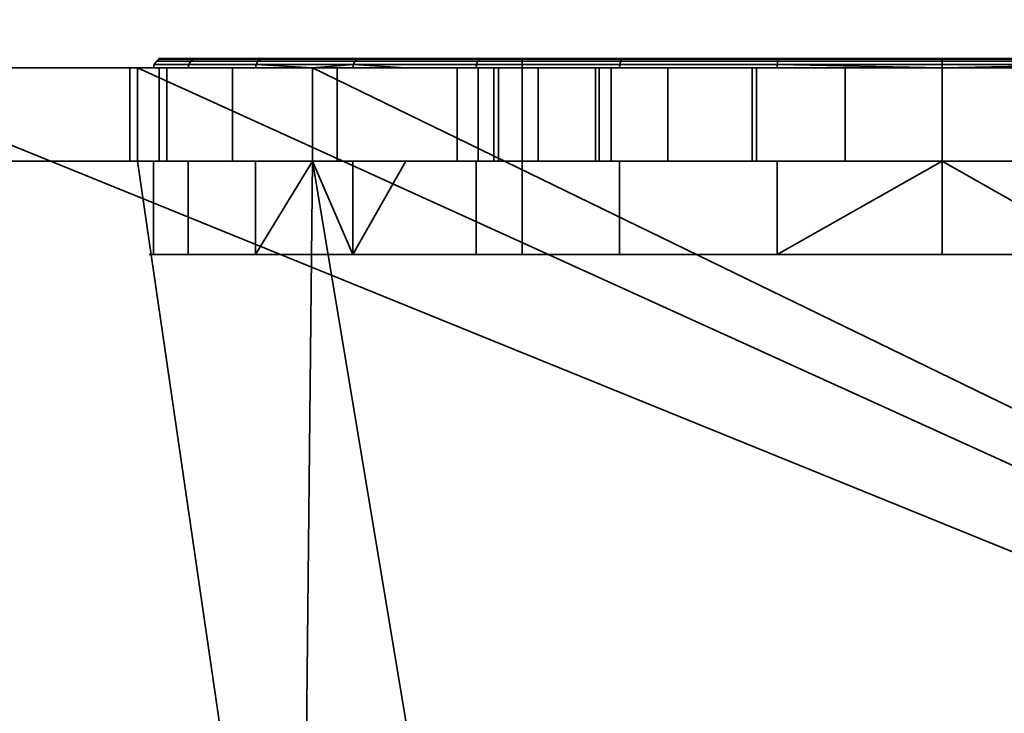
# Model space of a CAD drawing. Header units: millimetres. Extents: x -587 to 3688, y -115 to 120.
# Tile 396 of 656: x 1071.11 to 1081.67, y -30.92 to -23.48. Entities that reach past the tile are written whole.
import ezdxf

# ---------------------------------------------------------------- set-up
doc = ezdxf.new("R2010")
doc.units = ezdxf.units.MM
doc.layers.add('152', color=7, linetype='Continuous', true_color=0xffffff)

# ---------------------------------------------------------------- blocks, each defined once
blk = doc.blocks.new('UG_SURFACE_002')
at = {"layer": '152', "color": 252, "linetype": 'Continuous', "lineweight": 35}
for points in [[(2162.5, -40, 2198), (2162.5, 110, 2198), (837.5, 110, 2198), (837.5, -40, 2198)], [(987.5, -40, 2048), (987.5, 110, 2048), (2012.5, 110, 2048), (2012.5, -40, 2048)]]:
    blk.add_3dface(points, dxfattribs=at)
blk = doc.blocks.new('UG_SURFACE_047')
at = {"layer": '152', "color": 252, "linetype": 'Continuous', "lineweight": 35}
for points in [[(1073.639, -24, 1099.75), (1072.547, -24, 1103.112), (1072.554, -23.962, 1103.112), (1073.645, -23.962, 1099.754)], [(1072.547, -24, 1103.112), (1072.916, -24, 1106.627), (1072.923, -23.962, 1106.624), (1072.554, -23.962, 1103.112)], [(1073.645, -23.962, 1099.754), (1072.554, -23.962, 1103.112), (1072.576, -23.929, 1103.115), (1073.664, -23.929, 1099.765)], [(1072.554, -23.962, 1103.112), (1072.923, -23.962, 1106.624), (1072.944, -23.929, 1106.618), (1072.576, -23.929, 1103.115)], [(1073.664, -23.929, 1099.765), (1072.576, -23.929, 1103.115), (1072.608, -23.908, 1103.118), (1073.692, -23.908, 1099.781)], [(1072.576, -23.929, 1103.115), (1072.944, -23.929, 1106.618), (1072.975, -23.908, 1106.608), (1072.608, -23.908, 1103.118)], [(1073.692, -23.908, 1099.781), (1072.608, -23.908, 1103.118), (1072.646, -23.9, 1103.122), (1073.725, -23.9, 1099.8)], [(1072.608, -23.908, 1103.118), (1072.975, -23.908, 1106.608), (1073.011, -23.9, 1106.596), (1072.646, -23.9, 1103.122)], [(1076.5, -23.9, 1099.5), (1073.725, -23.9, 1099.8), (1072.646, -23.9, 1103.122), (1073.011, -23.9, 1106.596)], [(1074.689, -23.962, 1109.683), (1072.923, -23.962, 1106.624), (1072.916, -24, 1106.627), (1074.25, -24, 1108.937)], [(1072.923, -23.962, 1106.624), (1074.689, -23.962, 1109.683), (1074.705, -23.929, 1109.668), (1072.944, -23.929, 1106.618)], [(1072.944, -23.929, 1106.618), (1074.705, -23.929, 1109.668), (1074.729, -23.908, 1109.646), (1072.975, -23.908, 1106.608)], [(1072.975, -23.908, 1106.608), (1074.729, -23.908, 1109.646), (1074.758, -23.9, 1109.621), (1073.011, -23.9, 1106.596)], [(1073.011, -23.9, 1106.596), (1074.758, -23.9, 1109.621), (1076.5, -23.9, 1108.5), (1076.5, -23.9, 1099.5)], [(1074.25, -24, 1099.071), (1073.639, -24, 1099.75), (1073.645, -23.962, 1099.754)], [(1076.008, -23.962, 1097.129), (1073.645, -23.962, 1099.754), (1073.664, -23.929, 1099.765), (1076.021, -23.929, 1097.147)], [(1073.645, -23.962, 1099.754), (1076.008, -23.962, 1097.129), (1076.004, -24, 1097.123), (1074.25, -24, 1099.071)], [(1076.021, -23.929, 1097.147), (1073.664, -23.929, 1099.765), (1073.692, -23.908, 1099.781), (1076.04, -23.908, 1097.173)], [(1076.04, -23.908, 1097.173), (1073.692, -23.908, 1099.781), (1073.725, -23.9, 1099.8), (1076.063, -23.9, 1097.204)], [(1076.5, -23.9, 1099.5), (1076.063, -23.9, 1097.204), (1073.725, -23.9, 1099.8)], [(1074.25, -24, 1108.937), (1074.683, -24, 1109.688), (1074.689, -23.962, 1109.683)], [(1074.689, -23.962, 1109.683), (1074.683, -24, 1109.688), (1075.251, -24, 1110.1)], [(1074.689, -23.962, 1109.683), (1077.546, -23.962, 1111.758), (1077.555, -23.929, 1111.738), (1074.705, -23.929, 1109.668)], [(1075.251, -24, 1110.1), (1077.543, -24, 1111.765), (1077.546, -23.962, 1111.758), (1074.689, -23.962, 1109.683)], [(1074.705, -23.929, 1109.668), (1077.555, -23.929, 1111.738), (1077.568, -23.908, 1111.709), (1074.729, -23.908, 1109.646)], [(1074.729, -23.908, 1109.646), (1077.568, -23.908, 1111.709), (1077.583, -23.9, 1111.674), (1074.758, -23.9, 1109.621)], [(1076.5, -23.9, 1108.5), (1074.758, -23.9, 1109.621), (1077.583, -23.9, 1111.674), (1081, -23.9, 1112.4)], [(1079.233, -24, 1095.686), (1076.004, -24, 1097.123), (1076.008, -23.962, 1097.129), (1079.234, -23.962, 1095.693)], [(1079.234, -23.962, 1095.693), (1076.008, -23.962, 1097.129), (1076.021, -23.929, 1097.147), (1079.239, -23.929, 1095.714)], [(1079.239, -23.929, 1095.714), (1076.021, -23.929, 1097.147), (1076.04, -23.908, 1097.173), (1079.246, -23.908, 1095.746)], [(1079.246, -23.908, 1095.746), (1076.04, -23.908, 1097.173), (1076.063, -23.9, 1097.204), (1079.254, -23.9, 1095.784)], [(1082.747, -23.9, 1095.784), (1079.254, -23.9, 1095.784), (1076.063, -23.9, 1097.204), (1076.5, -23.9, 1099.5)], [(1076.5, -23.9, 1099.5), (1085.5, -23.9, 1099.5), (1085.937, -23.9, 1097.204), (1082.747, -23.9, 1095.784)], [(1085.5, -23.9, 1108.5), (1076.5, -23.9, 1108.5), (1081, -23.9, 1112.4), (1084.417, -23.9, 1111.674)], [(1076.5, -26, 1099.5), (1085.5, -26, 1099.5), (1085.5, -23.9, 1099.5), (1076.5, -23.9, 1099.5)], [(1076.5, -26, 1108.5), (1076.5, -26, 1099.5), (1076.5, -23.9, 1099.5), (1076.5, -23.9, 1108.5)], [(1085.5, -26, 1108.5), (1076.5, -26, 1108.5), (1076.5, -23.9, 1108.5), (1085.5, -23.9, 1108.5)], [(1077.543, -24, 1111.765), (1081, -24, 1112.5), (1081, -23.962, 1112.492), (1077.546, -23.962, 1111.758)], [(1077.546, -23.962, 1111.758), (1081, -23.962, 1112.492), (1081, -23.929, 1112.471), (1077.555, -23.929, 1111.738)], [(1077.555, -23.929, 1111.738), (1081, -23.929, 1112.471), (1081, -23.908, 1112.438), (1077.568, -23.908, 1111.709)], [(1077.568, -23.908, 1111.709), (1081, -23.908, 1112.438), (1081, -23.9, 1112.4), (1077.583, -23.9, 1111.674)], [(1081, -24, 1095.5), (1079.233, -24, 1095.686), (1079.234, -23.962, 1095.693)], [(1082.766, -23.962, 1095.693), (1079.234, -23.962, 1095.693), (1079.239, -23.929, 1095.714), (1082.761, -23.929, 1095.714)], [(1081, -24, 1095.5), (1079.234, -23.962, 1095.693), (1082.766, -23.962, 1095.693)], [(1082.761, -23.929, 1095.714), (1079.239, -23.929, 1095.714), (1079.246, -23.908, 1095.746), (1082.754, -23.908, 1095.746)], [(1082.754, -23.908, 1095.746), (1079.246, -23.908, 1095.746), (1079.254, -23.9, 1095.784), (1082.747, -23.9, 1095.784)], [(1081, -23.908, 1112.438), (1084.432, -23.908, 1111.709), (1084.417, -23.9, 1111.674), (1081, -23.9, 1112.4)], [(1081, -23.929, 1112.471), (1084.445, -23.929, 1111.738), (1084.432, -23.908, 1111.709), (1081, -23.908, 1112.438)], [(1081, -23.962, 1112.492), (1084.454, -23.962, 1111.758), (1084.445, -23.929, 1111.738), (1081, -23.929, 1112.471)], [(1082.766, -23.962, 1095.693), (1082.767, -24, 1095.686), (1081, -24, 1095.5)], [(1081, -24, 1112.5), (1084.457, -24, 1111.765), (1084.454, -23.962, 1111.758), (1081, -23.962, 1112.492)], [(1068.975, -24, 1167.5), (1019, -24, 1167.5), (1019, -37, 1167.5), (1101, -37, 1167.5)], [(1101, -37, 1002.5), (1019, -37, 1002.5), (1019, -24, 1002.5), (1068.975, -24, 1002.5)], [(1101, -37, 1167.5), (1072.375, -24, 1167.5), (1068.975, -24, 1167.5)], [(1101, -37, 1002.5), (1068.975, -24, 1002.5), (1072.375, -24, 1002.5)], [(1068.975, -24, 1033.975), (1072.293, -24, 1031.132), (1072.375, -24, 1030.875)], [(1068.975, -24, 1033.975), (1072.375, -24, 1033.975), (1072.375, -24, 1031.877), (1072.293, -24, 1031.132)], [(1072.375, -24, 1030.875), (1072.375, -24, 1013.575), (1068.975, -24, 1013.575), (1068.975, -24, 1033.975)], [(1068.975, -24, 1002.5), (1068.975, -24, 1013.575), (1072.375, -24, 1013.575), (1072.375, -24, 1002.5)], [(1068.975, -24, 1033.975), (1068.975, -24, 1058.875), (1072.375, -24, 1058.875), (1072.375, -24, 1033.975)], [(1068.975, -24, 1058.875), (1068.975, -24, 1091.25), (1072.375, -24, 1091.25), (1072.375, -24, 1058.875)], [(1068.975, -24, 1091.25), (1068.975, -24, 1110.1), (1072.375, -24, 1110.1), (1072.375, -24, 1091.25)], [(1068.975, -24, 1110.1), (1068.975, -24, 1128.75), (1072.375, -24, 1128.75), (1072.375, -24, 1110.1)], [(1068.975, -24, 1128.75), (1068.975, -24, 1167.5), (1072.375, -24, 1167.5), (1072.375, -24, 1128.75)], [(1072.375, -24, 1030.875), (1072.293, -24, 1031.132), (1072.293, -25, 1031.132), (1072.375, -25, 1030.875)], [(1072.375, -25, 1031.877), (1072.293, -25, 1031.132), (1072.293, -24, 1031.132), (1072.375, -24, 1031.877)], [(1101, -37, 1167.5), (1074.25, -24, 1167.5), (1072.375, -24, 1167.5)], [(1101, -37, 1002.5), (1072.375, -24, 1002.5), (1074.25, -24, 1002.5)], [(1072.375, -24, 1110.1), (1072.916, -24, 1106.627), (1072.547, -24, 1103.112)], [(1072.547, -24, 1103.112), (1072.375, -24, 1091.25), (1072.375, -24, 1110.1)], [(1072.375, -24, 1110.1), (1074.25, -24, 1110.1), (1074.25, -24, 1108.937), (1072.916, -24, 1106.627)], [(1072.547, -24, 1103.112), (1073.639, -24, 1099.75), (1072.375, -24, 1091.25)], [(1072.375, -24, 1058.875), (1074.25, -24, 1058.875), (1074.25, -24, 1037.42), (1072.689, -24, 1034.737)], [(1072.375, -24, 1013.575), (1072.375, -24, 1030.875), (1073.393, -24, 1027.676)], [(1073.393, -24, 1027.676), (1074.25, -24, 1026.71), (1074.25, -24, 1013.575), (1072.375, -24, 1013.575)], [(1072.375, -24, 1031.877), (1072.375, -24, 1033.975), (1072.605, -24, 1033.975)], [(1072.689, -24, 1034.737), (1072.605, -24, 1033.975), (1072.375, -24, 1033.975), (1072.375, -24, 1058.875)], [(1073.639, -24, 1099.75), (1074.25, -24, 1099.071), (1074.25, -24, 1091.25), (1072.375, -24, 1091.25)], [(1072.375, -24, 1002.5), (1072.375, -24, 1013.575), (1074.25, -24, 1013.575), (1074.25, -24, 1002.5)], [(1072.375, -24, 1058.875), (1072.375, -24, 1091.25), (1074.25, -24, 1091.25), (1074.25, -24, 1058.875)], [(1072.375, -24, 1110.1), (1072.375, -24, 1128.75), (1074.25, -24, 1128.75), (1074.25, -24, 1110.1)], [(1072.375, -24, 1128.75), (1072.375, -24, 1167.5), (1074.25, -24, 1167.5), (1074.25, -24, 1128.75)], [(1072.375, -24, 1031.877), (1072.605, -24, 1033.975), (1072.605, -25, 1033.975), (1072.375, -25, 1031.877)], [(1072.375, -25, 1030.875), (1073.393, -25, 1027.676), (1073.393, -24, 1027.676), (1072.375, -24, 1030.875)], [(1072.605, -24, 1033.975), (1072.689, -24, 1034.737), (1072.689, -25, 1034.737), (1072.605, -25, 1033.975)], [(1074.25, -25, 1037.42), (1072.689, -25, 1034.737), (1072.689, -24, 1034.737), (1074.25, -24, 1037.42)], [(1074.25, -24, 1026.71), (1073.393, -24, 1027.676), (1073.393, -25, 1027.676), (1074.25, -25, 1026.71)], [(1101, -37, 1167.5), (1087.75, -24, 1167.5), (1074.25, -24, 1167.5)], [(1101, -37, 1002.5), (1074.25, -24, 1002.5), (1087.75, -24, 1002.5)], [(1074.25, -24, 1128.75), (1078.966, -24, 1145.432), (1081, -24, 1145)], [(1074.25, -24, 1128.75), (1074.25, -24, 1167.5), (1076.027, -24, 1150.523)], [(1074.25, -24, 1167.5), (1079.96, -24, 1154.891), (1078.061, -24, 1154.045)], [(1074.25, -24, 1128.75), (1077.284, -24, 1146.654), (1078.966, -24, 1145.432)], [(1076.027, -24, 1150.523), (1076.245, -24, 1148.455), (1074.25, -24, 1128.75)], [(1078.061, -24, 1154.045), (1076.67, -24, 1152.5), (1074.25, -24, 1167.5)], [(1081, -24, 1145), (1083.034, -24, 1145.432), (1087.75, -24, 1128.75), (1074.25, -24, 1128.75)], [(1076.67, -24, 1152.5), (1076.027, -24, 1150.523), (1074.25, -24, 1167.5)], [(1074.25, -24, 1167.5), (1087.75, -24, 1167.5), (1082.04, -24, 1154.891), (1079.96, -24, 1154.891)], [(1076.245, -24, 1148.455), (1077.284, -24, 1146.654), (1074.25, -24, 1128.75)], [(1074.25, -24, 1058.875), (1078.966, -24, 1077.432), (1081, -24, 1077)], [(1074.25, -24, 1091.25), (1079.96, -24, 1086.891), (1078.061, -24, 1086.045)], [(1074.25, -24, 1058.875), (1077.284, -24, 1078.654), (1078.966, -24, 1077.432)], [(1074.25, -24, 1058.875), (1074.25, -24, 1091.25), (1076.027, -24, 1082.523), (1076.245, -24, 1080.455)], [(1078.061, -24, 1086.045), (1076.67, -24, 1084.5), (1074.25, -24, 1091.25)], [(1081, -24, 1077), (1083.034, -24, 1077.432), (1087.75, -24, 1058.875), (1074.25, -24, 1058.875)], [(1076.67, -24, 1084.5), (1076.027, -24, 1082.523), (1074.25, -24, 1091.25)], [(1074.25, -24, 1091.25), (1087.75, -24, 1091.25), (1082.04, -24, 1086.891), (1079.96, -24, 1086.891)], [(1076.245, -24, 1080.455), (1077.284, -24, 1078.654), (1074.25, -24, 1058.875)], [(1074.25, -24, 1128.75), (1087.75, -24, 1128.75), (1081, -24, 1112.5), (1077.543, -24, 1111.765)], [(1074.25, -24, 1110.1), (1075.251, -24, 1110.1), (1074.683, -24, 1109.688)], [(1074.25, -24, 1091.25), (1079.233, -24, 1095.686), (1081, -24, 1095.5)], [(1081, -24, 1095.5), (1082.767, -24, 1095.686), (1087.75, -24, 1091.25), (1074.25, -24, 1091.25)], [(1074.25, -24, 1091.25), (1076.004, -24, 1097.123), (1079.233, -24, 1095.686)], [(1074.25, -24, 1091.25), (1074.25, -24, 1099.071), (1076.004, -24, 1097.123)], [(1074.25, -24, 1058.875), (1077.452, -24, 1039.998), (1074.513, -24, 1037.872)], [(1074.25, -24, 1058.875), (1081, -24, 1040.75), (1077.452, -24, 1039.998)], [(1084.548, -24, 1039.998), (1081, -24, 1040.75), (1074.25, -24, 1058.875), (1087.75, -24, 1058.875)], [(1074.25, -24, 1013.575), (1075.8, -24, 1013.575), (1075.8, -24, 1012.55)], [(1074.25, -24, 1002.5), (1077.323, -24, 1008.873), (1079.01, -24, 1007.746)], [(1075.8, -24, 1012.55), (1076.196, -24, 1010.56), (1074.25, -24, 1002.5), (1074.25, -24, 1013.575)], [(1076.196, -24, 1010.56), (1077.323, -24, 1008.873), (1074.25, -24, 1002.5)], [(1079.01, -24, 1007.746), (1081, -24, 1007.35), (1087.75, -24, 1002.5), (1074.25, -24, 1002.5)], [(1075.8, -24, 1013.575), (1074.25, -24, 1013.575), (1074.25, -24, 1026.71), (1075.8, -24, 1024.963)], [(1074.513, -24, 1037.872), (1074.25, -24, 1037.42), (1074.25, -24, 1058.875)], [(1074.683, -24, 1109.688), (1074.25, -24, 1108.937), (1074.25, -24, 1110.1)], [(1077.543, -24, 1111.765), (1075.251, -24, 1110.1), (1074.25, -24, 1110.1), (1074.25, -24, 1128.75)], [(1074.25, -24, 1037.42), (1074.513, -24, 1037.872), (1074.513, -25, 1037.872), (1074.25, -25, 1037.42)], [(1074.25, -25, 1026.71), (1075.8, -25, 1024.963), (1075.8, -24, 1024.963), (1074.25, -24, 1026.71)], [(1077.452, -24, 1039.998), (1077.452, -25, 1039.998), (1074.513, -25, 1037.872), (1074.513, -24, 1037.872)], [(1075.8, -24, 1013.575), (1075.8, -24, 1024.963), (1075.8, -25, 1024.963), (1075.8, -25, 1013.575)], [(1075.8, -25, 1013.575), (1075.8, -25, 1012.55), (1075.8, -24, 1012.55), (1075.8, -24, 1013.575)], [(1075.8, -24, 1012.55), (1075.8, -25, 1012.55), (1076.196, -25, 1010.56), (1076.196, -24, 1010.56)], [(1076.027, -24, 1150.523), (1076.027, -25, 1150.523), (1076.245, -25, 1148.455), (1076.245, -24, 1148.455)], [(1076.67, -24, 1152.5), (1076.67, -25, 1152.5), (1076.027, -25, 1150.523), (1076.027, -24, 1150.523)], [(1076.027, -24, 1082.523), (1076.027, -25, 1082.523), (1076.245, -25, 1080.455), (1076.245, -24, 1080.455)], [(1076.67, -24, 1084.5), (1076.67, -25, 1084.5), (1076.027, -25, 1082.523), (1076.027, -24, 1082.523)], [(1076.196, -24, 1010.56), (1076.196, -25, 1010.56), (1077.323, -25, 1008.873), (1077.323, -24, 1008.873)], [(1076.245, -24, 1148.455), (1076.245, -25, 1148.455), (1077.284, -25, 1146.654), (1077.284, -24, 1146.654)], [(1076.245, -24, 1080.455), (1076.245, -25, 1080.455), (1077.284, -25, 1078.654), (1077.284, -24, 1078.654)], [(1078.061, -24, 1154.045), (1078.061, -25, 1154.045), (1076.67, -25, 1152.5), (1076.67, -24, 1152.5)], [(1078.061, -24, 1086.045), (1078.061, -25, 1086.045), (1076.67, -25, 1084.5), (1076.67, -24, 1084.5)], [(1077.284, -24, 1146.654), (1077.284, -25, 1146.654), (1078.966, -25, 1145.432), (1078.966, -24, 1145.432)], [(1077.284, -24, 1078.654), (1077.284, -25, 1078.654), (1078.966, -25, 1077.432), (1078.966, -24, 1077.432)], [(1077.323, -24, 1008.873), (1077.323, -25, 1008.873), (1079.01, -25, 1007.746), (1079.01, -24, 1007.746)], [(1081, -24, 1040.75), (1081, -25, 1040.75), (1077.452, -25, 1039.998), (1077.452, -24, 1039.998)], [(1079.96, -24, 1154.891), (1079.96, -25, 1154.891), (1078.061, -25, 1154.045), (1078.061, -24, 1154.045)], [(1079.96, -24, 1086.891), (1079.96, -25, 1086.891), (1078.061, -25, 1086.045), (1078.061, -24, 1086.045)], [(1078.966, -24, 1145.432), (1078.966, -25, 1145.432), (1081, -25, 1145), (1081, -24, 1145)], [(1078.966, -24, 1077.432), (1078.966, -25, 1077.432), (1081, -25, 1077), (1081, -24, 1077)], [(1079.01, -24, 1007.746), (1079.01, -25, 1007.746), (1081, -25, 1007.35), (1081, -24, 1007.35)], [(1082.04, -24, 1154.891), (1082.04, -25, 1154.891), (1079.96, -25, 1154.891), (1079.96, -24, 1154.891)], [(1082.04, -24, 1086.891), (1082.04, -25, 1086.891), (1079.96, -25, 1086.891), (1079.96, -24, 1086.891)], [(1084.457, -24, 1111.765), (1081, -24, 1112.5), (1087.75, -24, 1128.75)], [(1087.75, -24, 1002.5), (1081, -24, 1007.35), (1082.99, -24, 1007.746)], [(1084.548, -24, 1039.998), (1084.548, -25, 1039.998), (1081, -25, 1040.75), (1081, -24, 1040.75)], [(1081, -24, 1007.35), (1081, -25, 1007.35), (1082.99, -25, 1007.746), (1082.99, -24, 1007.746)], [(1081, -24, 1145), (1081, -25, 1145), (1083.034, -25, 1145.432), (1083.034, -24, 1145.432)], [(1081, -24, 1077), (1081, -25, 1077), (1083.034, -25, 1077.432), (1083.034, -24, 1077.432)], [(1068.975, -37, 1003.5), (1074.125, -37, 1003.5), (1072.375, -25, 1003.5), (1068.975, -25, 1003.5)], [(1074.125, -37, 1166.5), (1068.975, -37, 1166.5), (1068.975, -25, 1166.5), (1072.375, -25, 1166.5)], [(1068.975, -25, 1033.975), (1068.975, -25, 1013.575), (1072.375, -25, 1013.575), (1072.375, -25, 1030.875)], [(1072.375, -25, 1030.875), (1072.293, -25, 1031.132), (1068.975, -25, 1033.975)], [(1072.293, -25, 1031.132), (1072.375, -25, 1031.877), (1072.375, -25, 1033.975), (1068.975, -25, 1033.975)], [(1072.375, -25, 1003.5), (1072.375, -25, 1013.575), (1068.975, -25, 1013.575), (1068.975, -25, 1003.5)], [(1072.375, -25, 1033.975), (1072.375, -25, 1058.875), (1068.975, -25, 1058.875), (1068.975, -25, 1033.975)], [(1072.375, -25, 1058.875), (1072.375, -25, 1091.25), (1068.975, -25, 1091.25), (1068.975, -25, 1058.875)], [(1072.375, -25, 1091.25), (1072.375, -25, 1110.1), (1068.975, -25, 1110.1), (1068.975, -25, 1091.25)], [(1072.375, -25, 1110.1), (1072.375, -25, 1128.75), (1068.975, -25, 1128.75), (1068.975, -25, 1110.1)], [(1072.375, -25, 1128.75), (1072.375, -25, 1166.5), (1068.975, -25, 1166.5), (1068.975, -25, 1128.75)], [(1074.125, -37, 1003.5), (1074.25, -25, 1003.5), (1072.375, -25, 1003.5)], [(1072.375, -25, 1166.5), (1074.25, -25, 1166.5), (1074.125, -37, 1166.5)], [(1072.375, -25, 1110.1), (1072.375, -25, 1091.25), (1072.547, -25, 1103.112)], [(1072.375, -25, 1091.25), (1073.639, -25, 1099.75), (1072.547, -25, 1103.112)], [(1072.547, -25, 1103.112), (1072.916, -25, 1106.627), (1072.375, -25, 1110.1)], [(1072.375, -25, 1091.25), (1074.25, -25, 1091.25), (1074.25, -25, 1099.071), (1073.639, -25, 1099.75)], [(1072.375, -25, 1013.575), (1074.25, -25, 1013.575), (1074.25, -25, 1026.71), (1073.393, -25, 1027.676)], [(1072.375, -25, 1058.875), (1072.375, -25, 1033.975), (1072.605, -25, 1033.975), (1072.689, -25, 1034.737)], [(1072.689, -25, 1034.737), (1074.25, -25, 1037.42), (1074.25, -25, 1058.875), (1072.375, -25, 1058.875)], [(1072.605, -25, 1033.975), (1072.375, -25, 1033.975), (1072.375, -25, 1031.877)], [(1073.393, -25, 1027.676), (1072.375, -25, 1030.875), (1072.375, -25, 1013.575)], [(1072.916, -25, 1106.627), (1074.25, -25, 1108.937), (1074.25, -25, 1110.1), (1072.375, -25, 1110.1)], [(1074.25, -25, 1003.5), (1074.25, -25, 1013.575), (1072.375, -25, 1013.575), (1072.375, -25, 1003.5)], [(1074.25, -25, 1058.875), (1074.25, -25, 1091.25), (1072.375, -25, 1091.25), (1072.375, -25, 1058.875)], [(1074.25, -25, 1110.1), (1074.25, -25, 1128.75), (1072.375, -25, 1128.75), (1072.375, -25, 1110.1)], [(1074.25, -25, 1128.75), (1074.25, -25, 1166.5), (1072.375, -25, 1166.5), (1072.375, -25, 1128.75)], [(1072.547, -26, 1103.112), (1072.547, -25, 1103.112), (1073.639, -25, 1099.75), (1073.639, -26, 1099.75)], [(1072.916, -26, 1106.627), (1072.916, -25, 1106.627), (1072.547, -25, 1103.112), (1072.547, -26, 1103.112)], [(1074.25, -25, 1108.937), (1072.916, -25, 1106.627), (1072.916, -26, 1106.627), (1074.683, -26, 1109.688)], [(1073.639, -26, 1099.75), (1073.639, -25, 1099.75), (1074.25, -25, 1099.071)], [(1074.25, -25, 1099.071), (1076.004, -25, 1097.123), (1076.004, -26, 1097.123), (1073.639, -26, 1099.75)], [(1074.25, -25, 1003.5), (1074.125, -37, 1003.5), (1076.25, -37, 1003.5)], [(1074.25, -25, 1166.5), (1076.25, -37, 1166.5), (1074.125, -37, 1166.5)], [(1076.25, -37, 1003.5), (1085.75, -37, 1003.5), (1087.75, -25, 1003.5), (1074.25, -25, 1003.5)], [(1074.25, -25, 1166.5), (1087.75, -25, 1166.5), (1085.75, -37, 1166.5), (1076.25, -37, 1166.5)], [(1074.25, -25, 1166.5), (1076.67, -25, 1152.5), (1078.061, -25, 1154.045)], [(1074.25, -25, 1166.5), (1076.027, -25, 1150.523), (1076.67, -25, 1152.5)], [(1074.25, -25, 1128.75), (1077.284, -25, 1146.654), (1076.245, -25, 1148.455)], [(1087.75, -25, 1166.5), (1074.25, -25, 1166.5), (1079.96, -25, 1154.891), (1082.04, -25, 1154.891)], [(1076.245, -25, 1148.455), (1076.027, -25, 1150.523), (1074.25, -25, 1166.5), (1074.25, -25, 1128.75)], [(1078.061, -25, 1154.045), (1079.96, -25, 1154.891), (1074.25, -25, 1166.5)], [(1074.25, -25, 1128.75), (1081, -25, 1145), (1078.966, -25, 1145.432)], [(1078.966, -25, 1145.432), (1077.284, -25, 1146.654), (1074.25, -25, 1128.75)], [(1074.25, -25, 1091.25), (1076.67, -25, 1084.5), (1078.061, -25, 1086.045)], [(1074.25, -25, 1091.25), (1076.027, -25, 1082.523), (1076.67, -25, 1084.5)], [(1074.25, -25, 1058.875), (1077.284, -25, 1078.654), (1076.245, -25, 1080.455)], [(1087.75, -25, 1091.25), (1074.25, -25, 1091.25), (1079.96, -25, 1086.891), (1082.04, -25, 1086.891)], [(1076.245, -25, 1080.455), (1076.027, -25, 1082.523), (1074.25, -25, 1091.25), (1074.25, -25, 1058.875)], [(1078.061, -25, 1086.045), (1079.96, -25, 1086.891), (1074.25, -25, 1091.25)], [(1074.25, -25, 1058.875), (1081, -25, 1077), (1078.966, -25, 1077.432)], [(1078.966, -25, 1077.432), (1077.284, -25, 1078.654), (1074.25, -25, 1058.875)], [(1074.25, -25, 1110.1), (1074.25, -25, 1108.937), (1074.683, -25, 1109.688)], [(1087.75, -25, 1128.75), (1074.25, -25, 1128.75), (1081, -25, 1112.5), (1084.457, -25, 1111.765)], [(1074.25, -25, 1128.75), (1074.25, -25, 1110.1), (1075.251, -25, 1110.1), (1077.543, -25, 1111.765)], [(1077.543, -25, 1111.765), (1081, -25, 1112.5), (1074.25, -25, 1128.75)], [(1081, -25, 1095.5), (1079.233, -25, 1095.686), (1074.25, -25, 1091.25), (1087.75, -25, 1091.25)], [(1079.233, -25, 1095.686), (1076.004, -25, 1097.123), (1074.25, -25, 1091.25)], [(1074.25, -25, 1013.575), (1074.25, -25, 1003.5), (1076.196, -25, 1010.56), (1075.8, -25, 1012.55)], [(1074.25, -25, 1003.5), (1077.323, -25, 1008.873), (1076.196, -25, 1010.56)], [(1074.25, -25, 1003.5), (1081, -25, 1007.35), (1079.01, -25, 1007.746)], [(1079.01, -25, 1007.746), (1077.323, -25, 1008.873), (1074.25, -25, 1003.5)], [(1082.99, -25, 1007.746), (1081, -25, 1007.35), (1074.25, -25, 1003.5), (1087.75, -25, 1003.5)], [(1074.25, -25, 1058.875), (1074.25, -25, 1037.42), (1074.513, -25, 1037.872)], [(1074.513, -25, 1037.872), (1077.452, -25, 1039.998), (1074.25, -25, 1058.875)], [(1077.452, -25, 1039.998), (1081, -25, 1040.75), (1087.75, -25, 1058.875), (1074.25, -25, 1058.875)], [(1074.25, -25, 1026.71), (1074.25, -25, 1013.575), (1075.8, -25, 1013.575), (1075.8, -25, 1024.963)], [(1075.8, -25, 1012.55), (1075.8, -25, 1013.575), (1074.25, -25, 1013.575)], [(1076.004, -25, 1097.123), (1074.25, -25, 1099.071), (1074.25, -25, 1091.25)], [(1074.683, -25, 1109.688), (1075.251, -25, 1110.1), (1074.25, -25, 1110.1)], [(1083.034, -25, 1077.432), (1081, -25, 1077), (1074.25, -25, 1058.875), (1087.75, -25, 1058.875)], [(1083.034, -25, 1145.432), (1081, -25, 1145), (1074.25, -25, 1128.75), (1087.75, -25, 1128.75)], [(1074.683, -26, 1109.688), (1074.683, -25, 1109.688), (1074.25, -25, 1108.937)], [(1074.683, -26, 1109.688), (1077.543, -26, 1111.765), (1077.543, -25, 1111.765), (1075.251, -25, 1110.1)], [(1075.251, -25, 1110.1), (1074.683, -25, 1109.688), (1074.683, -26, 1109.688)], [(1076.004, -26, 1097.123), (1076.004, -25, 1097.123), (1079.233, -25, 1095.686), (1079.233, -26, 1095.686)], [(1081, -26, 1112.5), (1081, -25, 1112.5), (1077.543, -25, 1111.765), (1077.543, -26, 1111.765)], [(1082.767, -26, 1095.686), (1079.233, -26, 1095.686), (1081, -25, 1095.5)], [(1079.233, -26, 1095.686), (1079.233, -25, 1095.686), (1081, -25, 1095.5)], [(1087.75, -25, 1091.25), (1082.767, -25, 1095.686), (1081, -25, 1095.5)], [(1087.75, -25, 1058.875), (1081, -25, 1040.75), (1084.548, -25, 1039.998)], [(1084.457, -26, 1111.765), (1084.457, -25, 1111.765), (1081, -25, 1112.5), (1081, -26, 1112.5)], [(1081, -25, 1095.5), (1082.767, -25, 1095.686), (1082.767, -26, 1095.686)], [(1076.5, -26, 1108.5), (1074.683, -26, 1109.688), (1072.916, -26, 1106.627), (1072.547, -26, 1103.112)], [(1072.547, -26, 1103.112), (1073.639, -26, 1099.75), (1076.5, -26, 1099.5), (1076.5, -26, 1108.5)], [(1073.639, -26, 1099.75), (1076.004, -26, 1097.123), (1076.5, -26, 1099.5)], [(1077.543, -26, 1111.765), (1074.683, -26, 1109.688), (1076.5, -26, 1108.5)], [(1085.5, -26, 1099.5), (1076.5, -26, 1099.5), (1076.004, -26, 1097.123), (1079.233, -26, 1095.686)], [(1076.5, -26, 1108.5), (1085.5, -26, 1108.5), (1084.457, -26, 1111.765), (1081, -26, 1112.5)], [(1081, -26, 1112.5), (1077.543, -26, 1111.765), (1076.5, -26, 1108.5)], [(1079.233, -26, 1095.686), (1082.767, -26, 1095.686), (1085.996, -26, 1097.123), (1085.5, -26, 1099.5)]]:
    blk.add_3dface(points, dxfattribs=at)
blk = doc.blocks.new('UG_SURFACE_048')
at = {"layer": '152', "color": 43, "linetype": 'Continuous', "lineweight": 35}
for points in [[(1016, 0, 2017), (1016, -49, 2017), (1984, -49, 2017), (1984, 0, 2017)], [(1016, -47), (1016, -2), (1984, -2), (1984, -47)]]:
    blk.add_3dface(points, dxfattribs=at)
blk = doc.blocks.new('UG_SURFACE_054')
at = {"layer": '152', "color": 252, "linetype": 'Continuous', "lineweight": 35}
for points in [[(1011, -46.92, 2022.5), (1989, -46.92, 2022.5), (1989, 13.92, 2022.5), (1011, 13.92, 2022.5)], [(1012.5, -46.92, 2021), (1012.5, 13.92, 2021), (1987.5, 13.92, 2021), (1987.5, -46.92, 2021)]]:
    blk.add_3dface(points, dxfattribs=at)

msp = doc.modelspace()

# ---------------------------------------------------------------- linework, layer by layer
at = {"layer": '152', "color": 252, "linetype": 'Continuous', "lineweight": -3, "true_color": 0x939598}
for p, q in [((1085.5, -23.9, 1099.5), (1076.5, -23.9, 1099.5)), ((1076.5, -23.9, 1099.5), (1076.5, -23.9, 1108.5)), ((1076.5, -23.9, 1108.5), (1076.5, -26, 1108.5)), ((1076.5, -23.9, 1108.5), (1085.5, -23.9, 1108.5)), ((1076.5, -23.9, 1099.5), (1076.5, -26, 1099.5)), ((1019, -24, 1167.5), (1101, -24, 1167.5)), ((1019, -24, 1002.5), (1101, -24, 1002.5)), ((1075.8, -24, 1024.963), (1075.8, -24, 1012.55)), ((1075.8, -24, 1012.55), (1075.8, -25, 1012.55)), ((1075.8, -24, 1024.963), (1075.8, -25, 1024.963)), ((1019, -25, 1166.5), (1100.586, -25, 1166.5)), ((1019, -25, 1003.5), (1100.586, -25, 1003.5)), ((1075.8, -25, 1024.963), (1075.8, -25, 1012.55)), ((1076.5, -26, 1099.5), (1076.5, -26, 1108.5)), ((1085.5, -26, 1099.5), (1076.5, -26, 1099.5)), ((1076.5, -26, 1108.5), (1085.5, -26, 1108.5))]:
    msp.add_line(p, q, dxfattribs=at)
at = {"layer": '152', "color": 252, "linetype": 'Continuous', "lineweight": -3, "true_color": 0x939598, "extrusion": (0, 1, 0)}
for centre, radius in [((-1081, 1104, -23.9), 8.4), ((-1081, 1104, -24), 8.5), ((-1081, 1104, -25), 8.5)]:
    msp.add_circle(centre, radius, dxfattribs=at)
at = {"layer": '152', "color": 252, "linetype": 'Continuous', "lineweight": -3, "true_color": 0x939598, "extrusion": (0, -1, 0)}
for centre, radius in [((1081, 1150, 24), 5), ((1081, 1082, 24), 5), ((1081, 1082, 25), 5), ((1081, 1150, 25), 5), ((1081, 1104, 26), 8.5)]:
    msp.add_circle(centre, radius, dxfattribs=at)
for centre, radius, start, end in [((1081, 1032, 24), 8.75, 306.4617, 233.5383), ((1081, 1012.55, 24), 5.2, 180, 0), ((1081, 1032, 25), 8.75, 306.4617, 233.5383), ((1081, 1012.55, 25), 5.2, 180, 0)]:
    msp.add_arc(centre, radius, start, end, dxfattribs=at)

# ---------------------------------------------------------------- block references
at = {"layer": '152', "color": 252, "linetype": 'Continuous', "lineweight": -3, "true_color": 0x939598}
for name in ['UG_SURFACE_054', 'UG_SURFACE_002', 'UG_SURFACE_048', 'UG_SURFACE_047']:
    msp.add_blockref(name, (0, 0), dxfattribs=at)

doc.saveas('drawing.dxf')
